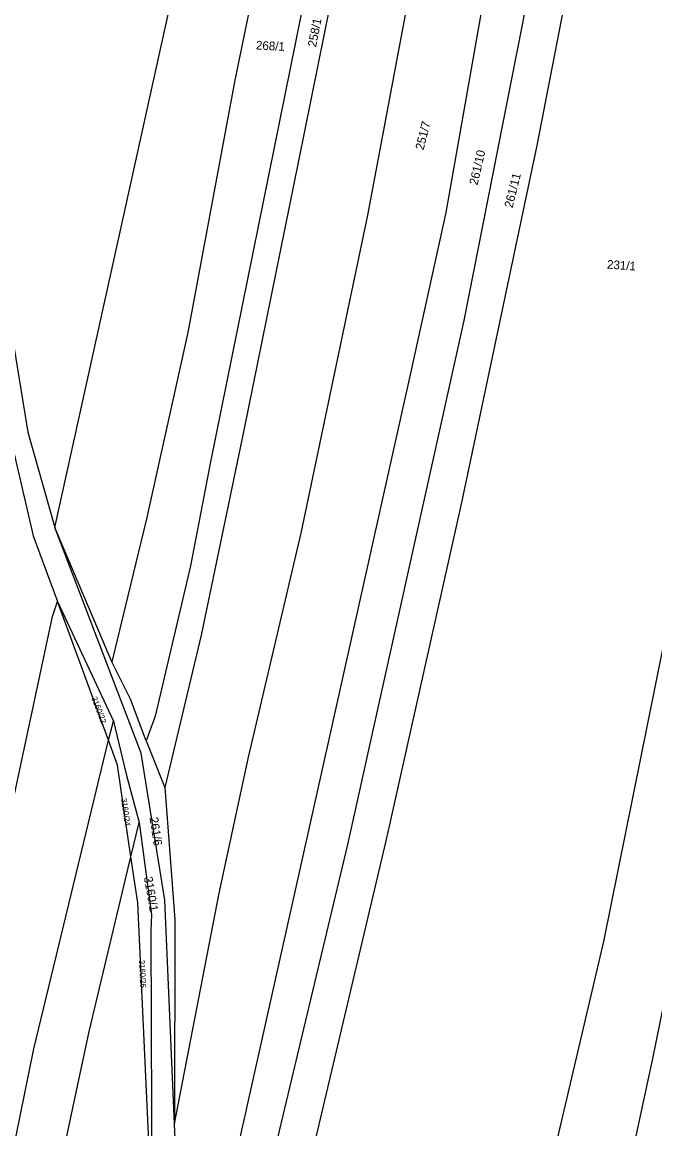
# Model space of a CAD drawing. Extents: x -755528 to -748832, y -1118122 to -1111095.
# Drawn here: x -752966.3 to -752841.8, y -1114653.4 to -1114435.8 of the extents above; entities that cross this region are included whole.
import ezdxf

# ---------------------------------------------------------------- set-up
doc = ezdxf.new("R2010")
doc.units = 0
doc.layers.add('DZ_DO_PUPFL', color=7, linetype='Continuous')
doc.layers.add('DZ_NAD_ZPF', color=7, linetype='Continuous')

msp = doc.modelspace()

# ---------------------------------------------------------------- linework, layer by layer
at = {"layer": 'DZ_NAD_ZPF'}
for p, q in [((-752948.69, -1114561.57), (-752959.91, -1114535.17)), ((-752959.4, -1114549.77), (-752948.34, -1114573.28)), ((-752949.38, -1114576.99), (-752959.4, -1114549.77)), ((-752949.38, -1114576.99), (-752948.34, -1114573.28)), ((-752941.94, -1114577.11), (-752938.26, -1114586.3)), ((-752944.93, -1114599.94), (-752943.32, -1114593.21)), ((-752934.12, -1114704.82), (-752936.38, -1114652.45))]:
    msp.add_line(p, q, dxfattribs=at)
for points in [[(-752872.21, -1114189.2), (-752889.69, -1114278.54), (-752899.59, -1114328.44), (-752912.33, -1114388.25), (-752924.51, -1114447.25), (-752933.76, -1114496.83), (-752941.89, -1114533.46), (-752948.69, -1114561.57)], [(-752861.64, -1114193.99), (-752866.97, -1114219.87), (-752883.88, -1114299.01), (-752895.48, -1114356.1), (-752911.52, -1114434.58), (-752929.25, -1114522.3), (-752933.21, -1114542.71), (-752940.19, -1114572.28), (-752941.94, -1114577.11)], [(-752856.36, -1114196.38), (-752861.91, -1114220.87), (-752871.2, -1114264.59), (-752878.44, -1114300.08), (-752884.83, -1114330.68), (-752901.96, -1114413.75), (-752911.95, -1114463.1), (-752922.74, -1114516.02), (-752931.12, -1114556.35), (-752938.26, -1114586.3)], [(-752936.38, -1114652.45), (-752927.54, -1114607.1), (-752921.77, -1114580.34), (-752911.41, -1114536.28), (-752898.3, -1114473.79), (-752890.49, -1114432.26), (-752883.47, -1114397), (-752872.32, -1114341.97), (-752864.19, -1114302.89), (-752852.12, -1114248.93), (-752842.24, -1114203)], [(-752934.12, -1114704.82), (-752928.8, -1114679.25), (-752911.41, -1114601.55), (-752889.83, -1114504.81), (-752882.93, -1114473.25), (-752875.16, -1114429.34), (-752857.99, -1114345.2), (-752852.05, -1114320.86), (-752840.08, -1114264.39), (-752828.31, -1114209.54)], [(-752929.9, -1114717.17), (-752924.26, -1114689.78), (-752902.28, -1114597.5), (-752879.37, -1114494.47), (-752867.97, -1114436.68), (-752857.5, -1114382.95), (-752852.15, -1114355.64), (-752836.88, -1114285.62), (-752821.72, -1114212.63)], [(-752814.9, -1114215.83), (-752823.67, -1114257.79), (-752828.11, -1114280.91), (-752845.29, -1114358.42), (-752865.07, -1114460.04), (-752879.89, -1114530.26), (-752894.73, -1114596.52), (-752909.92, -1114660.92), (-752922.77, -1114714.57), (-752925.81, -1114729.14)], [(-752877.51, -1114796.45), (-752864.37, -1114734.66), (-752855.23, -1114695.41), (-752848.48, -1114668.5), (-752842.28, -1114639.9), (-752832.25, -1114590.62), (-752814.67, -1114513.35), (-752808.19, -1114483.16), (-752800.05, -1114438.6), (-752784.13, -1114357.8), (-752769.94, -1114301.29), (-752757.23, -1114242.84)], [(-752784.53, -1114297.81), (-752790.74, -1114319.93), (-752803.68, -1114380.05), (-752814.75, -1114434.38), (-752827.59, -1114501.73), (-752840.34, -1114559.14), (-752851.92, -1114616.56), (-752864.77, -1114671.34), (-752878.1, -1114727), (-752891.1, -1114788.07)], [(-752959.91, -1114535.17), (-752936.61, -1114429.79), (-752913.12, -1114323.53)], [(-752973.26, -1114460.59), (-752968.55, -1114495.93), (-752965.24, -1114516.46), (-752959.91, -1114535.17)], [(-752973.28, -1114483.85), (-752972.18, -1114496.68), (-752968.79, -1114517.05), (-752964.17, -1114536.8), (-752959.4, -1114549.77)], [(-752936.38, -1114652.45), (-752938.28, -1114608.44), (-752942.9, -1114579.53), (-752959.91, -1114535.17)], [(-753035.22, -1114902.86), (-753030.76, -1114879.49), (-753016.74, -1114820.75), (-753007.19, -1114774.77), (-752985.34, -1114668.69), (-752977.68, -1114633.44), (-752960.36, -1114552.68), (-752959.4, -1114549.77)], [(-752941.94, -1114577.11), (-752944.99, -1114568.93), (-752948.69, -1114561.57)], [(-752948.34, -1114573.28), (-752945.9, -1114583.68), (-752943.32, -1114593.21)], [(-753020.14, -1114901.94), (-753015.82, -1114880.89), (-753004.67, -1114831.04), (-752992.55, -1114775.89), (-752973.57, -1114684.2), (-752964.06, -1114637.71), (-752949.38, -1114576.99)], [(-752944.93, -1114599.94), (-752947.56, -1114581.93), (-752949.38, -1114576.99)], [(-752938.26, -1114586.3), (-752936.29, -1114612.29), (-752936.38, -1114652.45)], [(-752943.32, -1114593.21), (-752940.9, -1114611.35), (-752941.04, -1114614.51), (-752940.8, -1114668.75)], [(-753009.89, -1114901.31), (-752994.51, -1114828.43), (-752983.39, -1114776.59), (-752968.12, -1114704.27), (-752953.14, -1114634.3), (-752944.93, -1114599.94)], [(-752940.8, -1114668.75), (-752943.6, -1114609), (-752944.93, -1114599.94)]]:
    msp.add_lwpolyline(points, dxfattribs=at)

# ---------------------------------------------------------------- texts
at = {"layer": 'DZ_DO_PUPFL'}
for s, height, rotation, p in [('258/1', 1.7, 79, (-752908.495, -1114440.802)), ('268/1', 1.7, 357, (-752920.364, -1114441.178)), ('251/7', 1.7, 76, (-752887.355, -1114461.075)), ('261/10', 1.7, 77, (-752876.731, -1114467.961)), ('261/11', 1.7, 76, (-752869.845, -1114472.455)), ('231/1', 1.7, 356, (-752851.289, -1114484.267)), ('3160/22', 1.14, 290.999997, (-752952.746, -1114568.696)), ('3160/24', 1.14, 278, (-752946.883, -1114588.486)), ('261/6', 1.7, 279, (-752941.299, -1114592.262)), ('3160/1', 1.7, 280, (-752942.397, -1114603.977)), ('3160/26', 1.14, 273, (-752943.35, -1114620.231))]:
    msp.add_text(s, height=height, rotation=rotation, dxfattribs=at).set_placement(p)

doc.saveas('drawing.dxf')
